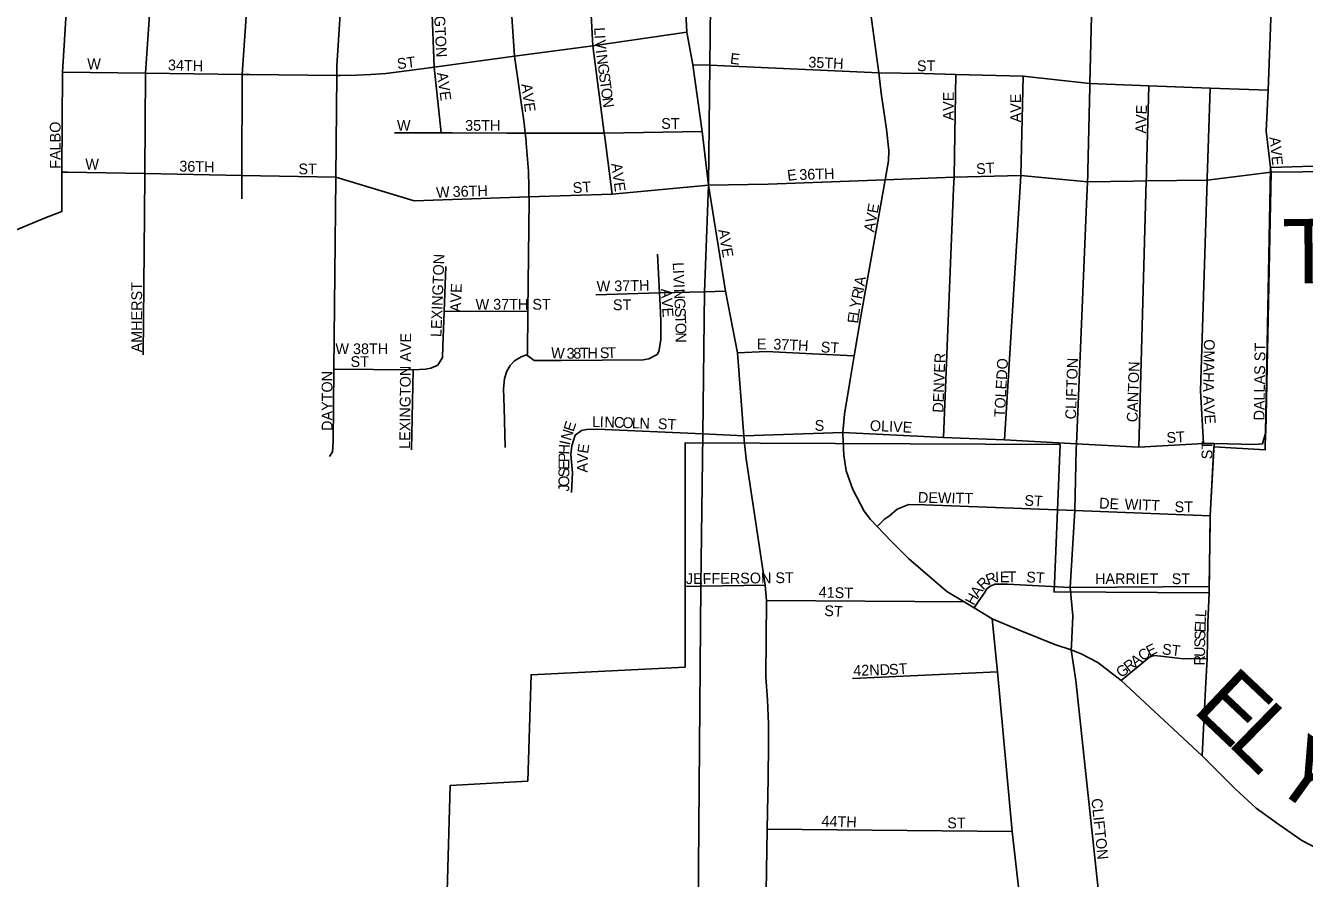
# Model space of a CAD drawing. Extents: x 1857828 to 2277390, y 930619 to 1324581.
# Drawn here: x 2057609 to 2063550, y 1249166 to 1253131 of the extents above; entities that cross this region are included whole.
import ezdxf

# ---------------------------------------------------------------- set-up
doc = ezdxf.new("R2010")
doc.units = 0
for name, color, linetype in [('GM_P_County_Alignment', 7, 'Continuous'), ('GM_X_City_Street', 7, 'Continuous'), ('GM_X_City_Street_Text', 7, 'Continuous'), ('GM_X_Corporation', 7, 'Continuous'), ('GM_X_County_Road', 7, 'Continuous'), ('GM_X_County_Road_Text', 7, 'Continuous'), ('GM_X_Township', 7, 'Continuous'), ('GM_X_Township_Road', 7, 'Continuous'), ('GM_X_Township_Road_Text', 7, 'Continuous'), ('GM_X_Township_Subdivision', 7, 'Continuous'), ('GM_X_Township_Subdivision_Text', 7, 'Continuous')]:
    doc.layers.add(name, color=color, linetype=linetype)

msp = doc.modelspace()

# ---------------------------------------------------------------- linework, layer by layer
at = {"layer": 'GM_P_County_Alignment'}
for points in [[(2059050.9, 1252425.7), (2059414.6, 1252317)], [(2060781.7, 1252389.9), (2061059.2, 1252394.1)]]:
    msp.add_lwpolyline(points, dxfattribs=at)
at = {"layer": 'GM_X_City_Street'}
for points in [[(2061602.9, 1252413.6), (2061617.9, 1252502.3), (2061619.2, 1252550.4), (2061608.8, 1252649.4), (2061584.1, 1252817.3), (2061572.8, 1252911.9), (2061526.8, 1253254.4), (2061516.9, 1253328.8), (2061495.5, 1253514), (2061483, 1253611.5), (2061477, 1253662.2), (2061444.5, 1253917.7), (2061429.6, 1254015.7), (2061381.9, 1254372.8), (2061338.6, 1254716.1), (2061305, 1254963.5), (2061266.7, 1255243.4)], [(2060781.7, 1252389.9), (2060752.2, 1252639.4), (2060709.5, 1252949), (2060681.7, 1253100.6), (2060675.3, 1253216), (2060628.1, 1253550.8), (2060571.8, 1253895.2), (2060559.3, 1254006.4), (2060530.1, 1254244.8), (2060488.1, 1254596.2), (2060414.9, 1254860.2), (2060405.5, 1254943.4), (2060390.8, 1255073.2), (2060390.2, 1255215.6)], [(2059055.2, 1252943.8), (2059082.6, 1253377.2), (2059062, 1253826.9), (2059066.2, 1254356.7), (2059066, 1254399.1)], [(2058161.4, 1252250.5), (2058163.1, 1252442.9), (2058167.1, 1252909.6), (2058198.5, 1253387.3), (2058175.2, 1253833.3), (2058179.3, 1254307.9)], [(2060297.1, 1252631.6), (2060244.5, 1253037.7), (2060219.5, 1253500.6), (2060127.9, 1253939.4)], [(2059934.3, 1252595.8), (2059930.6, 1252631.4), (2059925.8, 1252677.1), (2059880.6, 1252988.2), (2059849.3, 1253450), (2059756.2, 1253843.1), (2059757.6, 1253848.4), (2059757.7, 1253849.1)], [(2063395.6, 1252450.1), (2063393.2, 1252470.9), (2063373.2, 1252640.3), (2063381.3, 1252830.9), (2063383, 1252873.2), (2063394.1, 1253164.3), (2063407, 1253505.4), (2063418.6, 1253810.9)], [(2057777.7, 1252450.4), (2057780.7, 1252914.2), (2057810.1, 1253391.4)], [(2058614.3, 1252324.9), (2058614.4, 1252434.2), (2058615.1, 1252904.3), (2058647.6, 1253377.2), (2058647.6, 1253385.4)], [(2059540.1, 1252631.8), (2059506.8, 1252937.5), (2059497.3, 1253223.4), (2059483.6, 1253368.9)], [(2062543.9, 1252455.5), (2062553.2, 1252847.7), (2062553.6, 1252861.4), (2062561, 1253176.9), (2062561.6, 1253202.4), (2062562.4, 1253234.5), (2062562.5, 1253241.2)], [(2058651.2, 1252903.8), (2059054.7, 1252899), (2059070.1, 1252898.8), (2059146.3, 1252900.4), (2059212.6, 1252904.1), (2059282.8, 1252907.7), (2059415.3, 1252925), (2059506.8, 1252937.5), (2059880.6, 1252988.2), (2060244.5, 1253037.7), (2060681.7, 1253100.6)], [(2057780.7, 1252914.2), (2058167.1, 1252909.6), (2058615.1, 1252904.3), (2058638.6, 1252904), (2058651.2, 1252903.8)], [(2059050.9, 1252423.5), (2059050.9, 1252425.7), (2059054.7, 1252899), (2059055, 1252941), (2059055.2, 1252943.8)], [(2060709.5, 1252949), (2060788.2, 1252946.7), (2061572.8, 1252911.9), (2061781.6, 1252908.5), (2061930.6, 1252904.1), (2062244.5, 1252895.4), (2062553.6, 1252861.4), (2062828, 1252851.3), (2063112.6, 1252840.8), (2063381.3, 1252830.9)], [(2061920.7, 1252373.1), (2061922.8, 1252425.7), (2061926.1, 1252626), (2061930.6, 1252904.1)], [(2062229.3, 1252381.5), (2062232.5, 1252434.9), (2062244.5, 1252895.4)], [(2062817, 1252458.2), (2062828, 1252851.3)], [(2063098.9, 1252412.6), (2063099.1, 1252420.8), (2063112.6, 1252840.8)], [(2059323.8, 1252632.2), (2059540.1, 1252631.8), (2059582, 1252631.8), (2059592.8, 1252631.8)], [(2059592.8, 1252631.8), (2059845.4, 1252631.3), (2059930.6, 1252631.4), (2060297.1, 1252631.6), (2060752.2, 1252639.4)], [(2060333.9, 1252346.7), (2060299.6, 1252612.2), (2060297.1, 1252631.6)], [(2059948, 1252331.9), (2059947.9, 1252334.2), (2059946.6, 1252377.6), (2059945, 1252454), (2059935.5, 1252584.6), (2059934.4, 1252595.5), (2059934.3, 1252595.8)], [(2057777.9, 1252268.5), (2057777.7, 1252450.4), (2057803.7, 1252449.9), (2057803.7, 1252449.9)], [(2057803.7, 1252449.9), (2058163.1, 1252442.9), (2058614.4, 1252434.2), (2059050.9, 1252425.7)], [(2061602.9, 1252413.6), (2061922.8, 1252425.7), (2062232.5, 1252434.9), (2062542.1, 1252404.7), (2062754.1, 1252408.3), (2062815.6, 1252409), (2063098.9, 1252412.6), (2063395.6, 1252450.1)], [(2062462.8, 1250518.7), (2062484, 1250876.9), (2062490.4, 1251161.1), (2062491.5, 1251187.2), (2062537.6, 1252301.5), (2062542.1, 1252404.7), (2062543.5, 1252438), (2062543.7, 1252448.5), (2062543.9, 1252455.5)], [(2062781, 1251171), (2062815.6, 1252409), (2062816.2, 1252431.2), (2062817, 1252458.2)], [(2059020.5, 1251127.4), (2059034.6, 1251149.4), (2059038.8, 1251195.6), (2059042.1, 1251533.1), (2059050.9, 1252420.5), (2059050.9, 1252423.5)], [(2059414.6, 1252317), (2059947.9, 1252334.2), (2060333.9, 1252346.7), (2060781.7, 1252389.9)], [(2060949.4, 1251188.2), (2060945.9, 1251224.1), (2060916.3, 1251610), (2060861.1, 1251896.2), (2060781.7, 1252389.9)], [(2061059.2, 1252394.1), (2061602.9, 1252413.6)], [(2061406, 1251232.9), (2061405.7, 1251240), (2061413.5, 1251325.2), (2061439.5, 1251484), (2061458.4, 1251596.3), (2061491.2, 1251787.9), (2061581.5, 1252291.3), (2061602.9, 1252413.6)], [(2062157.5, 1251205.9), (2062229.3, 1252381.5)], [(2063081.1, 1251188.9), (2063067.5, 1251433.8), (2063098.9, 1252412.6)], [(2059837.2, 1251169), (2059832, 1251355.8), (2059830.3, 1251442.2), (2059834.5, 1251490.4), (2059844.7, 1251524.5), (2059860.9, 1251550.5), (2059881, 1251572.5), (2059911.2, 1251590.4), (2059937.2, 1251600.6), (2059941.4, 1251602.3), (2059941.6, 1251668.6), (2059941.9, 1251734.8), (2059942.7, 1251803.1), (2059948.4, 1252319.4), (2059948.1, 1252329.9), (2059948, 1252331.9)], [(2061873.2, 1251216.4), (2061920.7, 1252373.1)], [(2054793, 1251057.2), (2054793, 1251057.2), (2055194.4, 1251198.3), (2055469.5, 1251304.1), (2055915.1, 1251484.7), (2056730.1, 1251836), (2057252, 1252050.7), (2057705.6, 1252239.4), (2057777.9, 1252267.5), (2057777.9, 1252268.5)], [(2058155.8, 1251600.3), (2058161.4, 1252250.1), (2058161.4, 1252250.5)], [(2060554.5, 1251888.7), (2060545.5, 1252068.3)], [(2059524.5, 1251552.1), (2059546.1, 1251588.4), (2059547.6, 1251638.7), (2059553.6, 1251801.5), (2059561.3, 1252010.4)], [(2060258.8, 1251878.7), (2060554.5, 1251888.7), (2060764.1, 1251893.9), (2060861.1, 1251896.2)], [(2060542.8, 1251602.3), (2060550.6, 1251616.4), (2060560, 1251670.8), (2060561, 1251757.1), (2060557.3, 1251832.6), (2060554.5, 1251888.7)], [(2059553.6, 1251801.5), (2059942.7, 1251803.1)], [(2060916.3, 1251610), (2061051.8, 1251616.6), (2061265.8, 1251604.9), (2061458.4, 1251596.3)], [(2059042.1, 1251533.1), (2059409.4, 1251531), (2059466.5, 1251533.4), (2059492.5, 1251537.7), (2059524.5, 1251552.1)], [(2059937.2, 1251600.6), (2059971.5, 1251574.6), (2060097.8, 1251573.8), (2060478.9, 1251577.5), (2060504.9, 1251581.8), (2060542.8, 1251602.3)], [(2059401.8, 1251159.3), (2059409.4, 1251531)], [(2060162, 1251227), (2060191.8, 1251249.3), (2060215.8, 1251253.6), (2060264, 1251254.1), (2060755.7, 1251232.5), (2060945.9, 1251224.1), (2061405.7, 1251240)], [(2060145, 1250959.7), (2060149.9, 1251052.1), (2060143, 1251136.4), (2060146.5, 1251176.6), (2060162, 1251227)], [(2061405.7, 1251240), (2061812.8, 1251219.1), (2061873.2, 1251216.4), (2061993.3, 1251210.9), (2062157.5, 1251205.9), (2062491.5, 1251187.2), (2062781, 1251171), (2063081.1, 1251188.9), (2063130.7, 1251188.9), (2063318.7, 1251183.7), (2063355.3, 1251186.3)], [(2062484, 1250876.9), (2063112.4, 1250852.1)], [(2062462.8, 1250518.7), (2063108.5, 1250523)]]:
    msp.add_lwpolyline(points, dxfattribs=at)
at = {"layer": 'GM_X_Corporation'}
msp.add_lwpolyline([(2064685.8, 1252511.5), (2063393.1, 1252470.9), (2063368.8, 1251159.2), (2063129.8, 1251173.2), (2063112.4, 1250852), (2063107.4, 1250494.7), (2062387.5, 1250498.1), (2062415.2, 1251183), (2060673.5, 1251191.2), (2060673.5, 1250148.3), (2059957.4, 1250113.3), (2059942.3, 1249618.7), (2059581.2, 1249598.2), (2059547.5, 1248392)], dxfattribs=at)
at = {"layer": 'GM_X_County_Road'}
for points in [[(2063657, 1249280.9), (2063538.5, 1249342.1), (2063420, 1249425.4), (2063326.3, 1249493.1), (2063228.6, 1249583), (2063075.6, 1249736.8), (2062699.6, 1250086.2), (2062591, 1250170), (2062513.7, 1250210.4), (2062467, 1250228.9), (2062391.3, 1250253.6), (2062222.1, 1250322.6), (2062100.4, 1250373), (2062016.8, 1250423.7), (2061970, 1250451.6), (2061889.7, 1250500.2), (2061710.5, 1250654.1), (2061632.3, 1250732.7), (2061565.1, 1250802), (2061534.6, 1250834.3), (2061504.5, 1250873.2), (2061451.7, 1250973.6), (2061421.2, 1251061), (2061410.6, 1251133.9), (2061406, 1251232.9)], [(2061027.1, 1245412.9), (2061060.3, 1247705.7), (2061056.7, 1247951.5), (2061043.4, 1248638.2), (2061048.5, 1249009.7), (2061053.9, 1249395.2), (2061058.6, 1249632.2), (2061060.6, 1249788.9), (2061060.7, 1249885.4), (2061056.7, 1249995.9), (2061048.7, 1250102.5), (2061051.7, 1250458.8), (2061045.1, 1250529.9), (2060956.5, 1251116.5), (2060949.4, 1251188.2)]]:
    msp.add_lwpolyline(points, dxfattribs=at)
at = {"layer": 'GM_X_Township'}
msp.add_lwpolyline([(2063742.6, 1245432.9), (2062992.5, 1245435.2), (2062629.5, 1245427.9), (2062215.5, 1245434.4), (2061027.1, 1245412.9), (2060681.7, 1245409), (2060725.2, 1247912), (2060746.7, 1250524.8), (2060755.7, 1251232.5), (2060764.1, 1251893.9), (2060781.7, 1252389.9), (2060788.2, 1252946.7), (2060791.4, 1253226.6), (2060795.5, 1253572.4), (2060799.5, 1253919), (2060803.8, 1254285.9), (2060807.9, 1254640.8), (2060812.2, 1255006.4), (2060814.7, 1255223.6), (2060818.3, 1255535.3), (2060821.8, 1255836.1)], dxfattribs=at)
at = {"layer": 'GM_X_Township_Road'}
for points in [[(2063395.6, 1252450.1), (2063690.5, 1252452.5), (2063992.8, 1252457.4), (2064295, 1252474.6), (2064572.5, 1252482.5), (2064658.9, 1252485)], [(2062227.2, 1246721.6), (2062229.7, 1246778.5), (2062251.5, 1246823.3), (2062292.8, 1246905), (2062330.1, 1246957), (2062354.2, 1246999), (2062384.6, 1247063.1), (2062392.7, 1247085.2), (2062402.8, 1247119.2), (2062427.8, 1247216.4), (2062430.1, 1247301.7), (2062403.7, 1247541.9), (2062373.7, 1247791.1), (2062356.4, 1247943.3), (2062319.1, 1248271.2), (2062279.6, 1248618.3), (2062236, 1249002.4), (2062192.5, 1249384.8), (2062124.4, 1250127.3), (2062100.4, 1250373)]]:
    msp.add_lwpolyline(points, dxfattribs=at)
at = {"layer": 'GM_X_Township_Subdivision'}
for points in [[(2063355.3, 1251186.3), (2063370.9, 1251241.2), (2063395.6, 1252450.1)], [(2063112.1, 1250826.1), (2063112.4, 1250852.1), (2063130.7, 1251188.9)], [(2061565.1, 1250802), (2061600.1, 1250836.2), (2061622.2, 1250852.2), (2061658.7, 1250883.3), (2061713.1, 1250904.2), (2061787.1, 1250902.5), (2062484, 1250876.9)], [(2063108.2, 1250514.7), (2063108.5, 1250523), (2063112.1, 1250826.1)], [(2060673.5, 1250523.6), (2060746.7, 1250524.8), (2061045.1, 1250529.9)], [(2062016.8, 1250423.7), (2062037.9, 1250456.5), (2062064.1, 1250494.5), (2062074.1, 1250510.5), (2062090.2, 1250524.5), (2062106.3, 1250530.4), (2062112.3, 1250534.4), (2062170.4, 1250534.1), (2062462.8, 1250518.7)], [(2062468, 1250249.6), (2062474.7, 1250387.7), (2062462.8, 1250518.7)], [(2063091.2, 1250047.9), (2063098.2, 1250188.3), (2063101.9, 1250355.9), (2063107.4, 1250494.7), (2063108.2, 1250514.7)], [(2061051.7, 1250458.8), (2061970, 1250451.6)], [(2062911.5, 1246391.8), (2062790.3, 1247267.8), (2062487.7, 1250085.6), (2062467, 1250228.9), (2062468, 1250249.6)], [(2062699.6, 1250086.2), (2062831.3, 1250195.5), (2062850.2, 1250202), (2062883.7, 1250199.2), (2062988.2, 1250187.2), (2063098.2, 1250188.3)], [(2061451.1, 1250096), (2062124.4, 1250127.3)], [(2063075.6, 1249736.8), (2063091.2, 1250047.9)], [(2061053.9, 1249395.2), (2062192.5, 1249384.8)]]:
    msp.add_lwpolyline(points, dxfattribs=at)

# ---------------------------------------------------------------- texts
at = {"layer": 'GM_X_City_Street_Text'}
for s, rotation, p in [('LEXINGTON', 272.86051, (2059498.1, 1253368.2)), ('L', 273.11619, (2060250.5, 1253121.6)), ('I', 273.10705, (2060252.4, 1253086.4)), ('V', 275.09753, (2060253.7, 1253062.5)), ('W', 0.00001, (2057895.9, 1252928.1)), ('34TH', 358.21116, (2058270.2, 1252923.7)), ('ST', 7.12165, (2059338, 1252928)), ('I', 277.50619, (2060257.9, 1253016.5)), ('N', 277.64515, (2060260.8, 1252994.5)), ('E', 352.87835, (2060880.3, 1252954.4)), ('35TH', 357.27517, (2061244.8, 1252936.9)), ('G', 277.65099, (2060266.7, 1252950.9)), ('ST', 0.00001, (2061750.3, 1252919.3)), ('AVE', 277.84924, (2059520, 1252911.2)), ('AVE', 277.85664, (2059911.6, 1252858.4)), ('S', 277.64702, (2060272.5, 1252907.3)), ('T', 277.64702, (2060277.2, 1252872.4)), ('O', 277.65099, (2060281.9, 1252837.6)), ('N', 277.65099, (2060287.7, 1252793.9)), ('AVE', 90, (2061921.3, 1252689.9)), ('AVE', 90, (2062233.7, 1252681.1)), ('AVE', 88.02609, (2062814.5, 1252628.6)), ('FALBO', 90, (2057772.1, 1252465.5)), ('W', 0.00001, (2059334.7, 1252642.1)), ('35TH', 0.00001, (2059651.5, 1252642.1)), ('ST', 0.00001, (2060562.3, 1252650.9)), ('AVE', 275.91052, (2063387.7, 1252611.6)), ('W', 0.00001, (2057887.1, 1252461.7)), ('36TH', 358.63682, (2058323, 1252452.9)), ('ST', 0.00001, (2058877.1, 1252439.7)), ('AVE', 277.85664, (2060329.6, 1252488.8)), ('E', 7.12165, (2061150.8, 1252408.8)), ('36TH', 1.78884, (2061204.4, 1252413.3)), ('ST', 3.57463, (2062026.9, 1252439.7)), ('W', 4.39613, (2059518.8, 1252329.6)), ('36TH', 1.78884, (2059594, 1252334.1)), ('ST', 3.57463, (2060152.5, 1252351.7)), ('AVE', 79.88072, (2061551.9, 1252167.9)), ('AVE', 279.78468, (2060826.8, 1252181.1)), ('LEXINGTON', 87.85363, (2059540.9, 1251682.6)), ('L', 272.59513, (2060615.7, 1252029.7)), ('I', 272.57877, (2060617.3, 1251994.5)), ('V', 272.59795, (2060618.3, 1251972.5)), ('AMHERST', 90, (2058150.5, 1251611.9)), ('AVE', 88.02609, (2059631.3, 1251798.4)), ('W 37TH', 1.1685, (2060262.9, 1251894.1)), ('AVE', 273.94238, (2060560.6, 1251907.2)), ('I', 272.57877, (2060620.3, 1251928.6)), ('N', 272.59795, (2060621.3, 1251906.5)), ('R', 78.95673, (2061494.5, 1251856.5)), ('I', 78.95551, (2061502.1, 1251895.4)), ('A', 78.95186, (2061506.3, 1251917)), ('W 37TH ST', 0.00001, (2059699.9, 1251810.5)), ('ST', 0.00001, (2060337.9, 1251808.1)), ('G', 272.58588, (2060623.3, 1251862.6)), ('Y', 79.07154, (2061486.2, 1251813.3)), ('S', 272.59053, (2060625.3, 1251818.6)), ('T', 272.59053, (2060626.9, 1251783.5)), ('E', 83.70205, (2061476.9, 1251744.7)), ('L', 80.9421, (2061480.7, 1251779)), ('O', 270.61184, (2060628.5, 1251748.8)), ('LEXINGTON AVE', 89.48872, (2059395.7, 1251163.1)), ('N', 270, (2060628.9, 1251704.9)), ('E', 0.00001, (2061006.7, 1251625.7)), ('37TH', 357.27517, (2061082, 1251625.7)), ('OMAHA', 268.89893, (2063084.1, 1251673.3)), ('W 38TH', 0.00001, (2059048.7, 1251603.7)), ('W', 356.33243, (2060048.7, 1251586)), ('3', 0.81027, (2060123.3, 1251582.3)), ('8', 0.98187, (2060154.2, 1251582.7)), ('T', 0.98352, (2060185, 1251583.2)), ('H', 0.98462, (2060220.2, 1251583.8)), ('S', 0.9747, (2060277.5, 1251584.8)), ('T', 0.9747, (2060312.7, 1251585.4)), ('ST', 356.42537, (2061302.1, 1251612.5)), ('DENVER', 87.9557, (2061872.9, 1251330.6)), ('ST', 0.00001, (2059119.1, 1251544.1)), ('TOLEDO', 86.93517, (2062158.9, 1251308.8)), ('CLIFTON', 88.05581, (2062488.9, 1251299.8)), ('CANTON', 88.02609, (2062774.9, 1251286.6)), ('DAYTON', 90, (2059034.9, 1251246.7)), ('AVE', 273.94312, (2063079.7, 1251410.1)), ('L', 359.12574, (2060240.9, 1251264.9)), ('I', 358.16366, (2060275.9, 1251264.4)), ('N', 358.0326, (2060297.8, 1251263.7)), ('C', 358.00833, (2060341.8, 1251262.1)), ('O', 357.98891, (2060381.4, 1251260.8)), ('L', 357.97799, (2060425.4, 1251259.2)), ('N', 72.64336, (2060141.8, 1251198.1)), ('E', 72.26469, (2060154.9, 1251240)), ('N', 357.98891, (2060460.5, 1251258)), ('ST', 356.42622, (2060545.3, 1251256.1)), ('S', 0.00001, (2061275.1, 1251247.3)), ('OLIVE', 357.27517, (2061530.8, 1251247.2)), ('I', 77.08726, (2060137.1, 1251177.7)), ('ST', 3.57463, (2062911.3, 1251190.1)), ('P', 89.89075, (2060135.2, 1251101.4)), ('H', 87.1354, (2060135.2, 1251136)), ('V', 88.53511, (2060221, 1251096.7)), ('E', 81.19358, (2060221.9, 1251139)), ('S', 89.89075, (2060135, 1251031)), ('E', 89.88232, (2060135.1, 1251066.2)), ('A', 89.95628, (2060220.9, 1251053)), ('O', 89.88031, (2060135, 1250987)), ('J', 89.86878, (2060134.9, 1250965)), ('DE', 356.98902, (2062595.6, 1250886.5)), ('WITT', 357.44701, (2062714.3, 1250882.1)), ('ST', 0.00001, (2062947.1, 1250868.9)), ('HARRIET', 0.00001, (2062577.5, 1250534.5)), ('ST', 0.00001, (2062933.9, 1250534.5))]:
    msp.add_text(s, height=50, rotation=rotation, dxfattribs=at).set_placement(p)
at = {"layer": 'GM_X_County_Road_Text'}
for s, rotation, p in [('E', 316.51493, (2063024.9, 1249946.4)), ('L', 315.63922, (2063186.5, 1249793.1)), ('Y', 324.21012, (2063384.1, 1249605))]:
    msp.add_text(s, height=300, rotation=rotation, dxfattribs=at).set_placement(p)
at = {"layer": 'GM_X_Township_Road_Text'}
msp.add_text('T', height=300, rotation=0.48856, dxfattribs=at).set_placement((2063448.5, 1251931.6))
at = {"layer": 'GM_X_Township_Subdivision_Text'}
for s, rotation, p in [('DALLAS ST', 89.22625, (2063364.5, 1251295.2)), ('ST', 90, (2063122.5, 1251114.7)), ('DEWITT', 358.93378, (2061754.5, 1250912.9)), ('ST', 356.42537, (2062248.1, 1250899.7)), ('JEFFERSON ST', 0.59688, (2060676.9, 1250534.5)), ('R', 45.05151, (2062058.3, 1250504)), ('R', 21.06191, (2062081.6, 1250529)), ('I', 1.39931, (2062114.2, 1250542.3)), ('E', 0.65572, (2062136, 1250542.9)), ('T', 0.00001, (2062171, 1250543.3)), ('ST', 356.42622, (2062256.9, 1250543.3)), ('41ST', 358.09182, (2061293, 1250472.9)), ('H', 60.95176, (2062014.4, 1250432)), ('A', 55.92812, (2062035.2, 1250469.4)), ('ST', 356.42537, (2061318.8, 1250387)), ('L', 87.15669, (2063091.5, 1250344.5)), ('L', 85.98055, (2063093.2, 1250379.3)), ('S', 88.74274, (2063089.9, 1250274.5)), ('E', 88.63346, (2063090.7, 1250309.6)), ('E', 25.9662, (2062829.9, 1250196.7)), ('ST', 353.26778, (2062886.6, 1250208.8)), ('U', 88.73171, (2063088.2, 1250195.3)), ('S', 88.76516, (2063089.1, 1250239.3)), ('R', 37.29619, (2062734.1, 1250123.4)), ('A', 37.31524, (2062765.6, 1250147.4)), ('C', 37.3021, (2062800.6, 1250174.1)), ('R', 88.73668, (2063087.3, 1250155.7)), ('42ND', 1.68374, (2061455.2, 1250107.7)), ('ST', 3.57463, (2061622.1, 1250112.1)), ('G', 37.29401, (2062699.1, 1250096.7)), ('CLIFTON', 275.90602, (2062560.5, 1249536)), ('44TH', 358.21116, (2061306.2, 1249408.1)), ('ST', 0.00001, (2061891.1, 1249399.3))]:
    msp.add_text(s, height=50, rotation=rotation, dxfattribs=at).set_placement(p)

doc.saveas('drawing.dxf')
